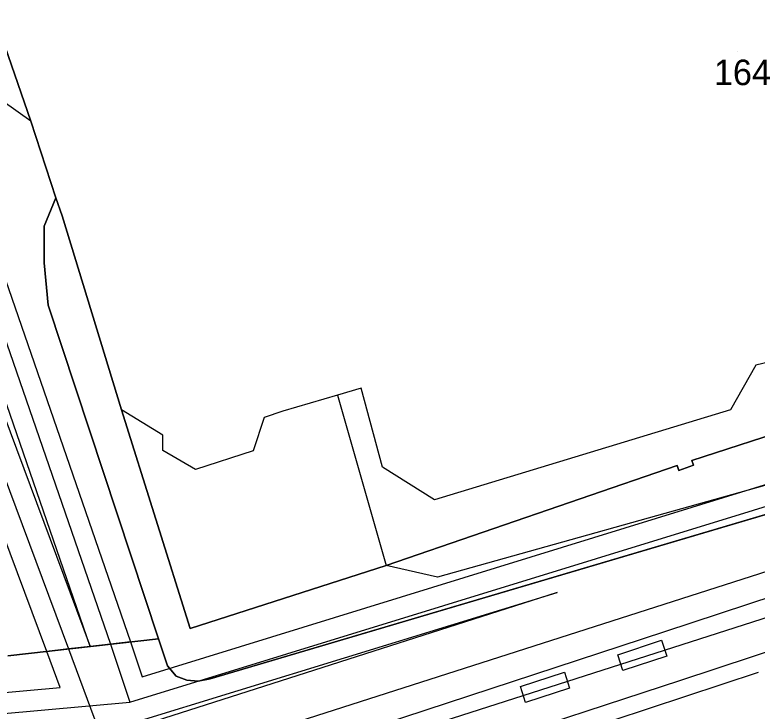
# Model space of a CAD drawing. Extents: x -263423 to -261326, y -1240067 to -1237864.
# Drawn here: x -262797.7 to -262739.6, y -1240006.6 to -1239952.1 of the extents above; entities that cross this region are included whole.
import ezdxf

# ---------------------------------------------------------------- set-up
doc = ezdxf.new("R2010")
doc.units = 0
for name, color, linetype in [('body_kn', 7, 'Continuous'), ('kladpar_druhypozemkov', 7, 'Continuous'), ('kladpar_hranice', 7, 'Continuous'), ('kladpar_parcelnecisla', 7, 'Continuous'), ('kladpar_plochy', 7, 'Continuous'), ('linie', 7, 'Continuous'), ('tarchy_linie', 7, 'Continuous'), ('zappar_hrandruhpozemk', 7, 'Continuous')]:
    doc.layers.add(name, color=color, linetype=linetype)

msp = doc.modelspace()

# ---------------------------------------------------------------- linework, layer by layer
at = {"layer": 'body_kn'}
for p, q in [((-262796.47, -1239960.39), (-262796.47, -1239960.39)), ((-262796.47, -1239960.39), (-262796.47, -1239960.39)), ((-262794.52, -1239966.39), (-262794.52, -1239966.39)), ((-262794.02, -1239967.79), (-262794.02, -1239967.79)), ((-262795.42, -1239968.62), (-262795.42, -1239968.62)), ((-262795.43, -1239971.48), (-262795.43, -1239971.48)), ((-262795.13, -1239974.8), (-262795.13, -1239974.8)), ((-262739.73, -1239979.5), (-262739.73, -1239979.5)), ((-262770.63, -1239981.28), (-262770.63, -1239981.28)), ((-262772.48, -1239981.84), (-262772.48, -1239981.84)), ((-262772.48, -1239981.84), (-262772.48, -1239981.84)), ((-262789.37, -1239982.98), (-262789.37, -1239982.98)), ((-262776.75, -1239983.1), (-262776.75, -1239983.1)), ((-262741.72, -1239982.99), (-262741.72, -1239982.99)), ((-262778.22, -1239983.6), (-262778.22, -1239983.6)), ((-262786.13, -1239984.97), (-262786.13, -1239984.97)), ((-262786.13, -1239986.18), (-262786.13, -1239986.18)), ((-262779.06, -1239986.21), (-262779.06, -1239986.21)), ((-262744.74, -1239986.95), (-262744.74, -1239986.95)), ((-262768.94, -1239987.47), (-262768.94, -1239987.47)), ((-262745.89, -1239987.36), (-262745.89, -1239987.36)), ((-262744.6, -1239987.32), (-262744.6, -1239987.32)), ((-262783.59, -1239987.66), (-262783.59, -1239987.66)), ((-262745.75, -1239987.74), (-262745.75, -1239987.74)), ((-262764.87, -1239990.03), (-262764.87, -1239990.03)), ((-262768.65, -1239995.18), (-262768.65, -1239995.18)), ((-262764.65, -1239996.09), (-262764.65, -1239996.09)), ((-262755.28, -1239997.28), (-262755.28, -1239997.28)), ((-262783.99, -1240000.1), (-262783.99, -1240000.1)), ((-262746.87, -1240000.38), (-262746.87, -1240000.38)), ((-262786.49, -1240000.91), (-262786.49, -1240000.91)), ((-262791.84, -1240001.51), (-262791.84, -1240001.51)), ((-262791.83, -1240001.51), (-262791.83, -1240001.51)), ((-262790.25, -1240001.33), (-262790.25, -1240001.33)), ((-262790.25, -1240001.33), (-262790.25, -1240001.33)), ((-262788.66, -1240001.16), (-262788.66, -1240001.16)), ((-262747.1, -1240001.01), (-262747.1, -1240001.01)), ((-262795.23, -1240001.9), (-262795.23, -1240001.9)), ((-262793.53, -1240001.71), (-262793.53, -1240001.71)), ((-262793.53, -1240001.71), (-262793.53, -1240001.71)), ((-262750.54, -1240002.17), (-262750.54, -1240002.17)), ((-262750.54, -1240002.17), (-262750.54, -1240002.17)), ((-262746.69, -1240002.27), (-262746.69, -1240002.27)), ((-262785.77, -1240003.02), (-262785.77, -1240003.02)), ((-262785.09, -1240003.83), (-262785.09, -1240003.83)), ((-262754.71, -1240003.54), (-262754.71, -1240003.54)), ((-262750.14, -1240003.4), (-262750.14, -1240003.4)), ((-262787.76, -1240003.9), (-262787.76, -1240003.9)), ((-262784.26, -1240004.15), (-262784.26, -1240004.15)), ((-262783.37, -1240004.22), (-262783.37, -1240004.22)), ((-262782.45, -1240004.05), (-262782.45, -1240004.05)), ((-262745.6, -1240004.16), (-262745.6, -1240004.16)), ((-262794.18, -1240004.72), (-262794.18, -1240004.72)), ((-262758.16, -1240004.66), (-262758.16, -1240004.66)), ((-262758.16, -1240004.66), (-262758.16, -1240004.66)), ((-262754.31, -1240004.79), (-262754.31, -1240004.79)), ((-262788.72, -1240005.88), (-262788.72, -1240005.88)), ((-262757.76, -1240005.89), (-262757.76, -1240005.89))]:
    msp.add_line(p, q, dxfattribs=at)
at = {"layer": 'kladpar_druhypozemkov'}
msp.add_line((-262741.16, -1239954.93), (-262741.16, -1239954.93), dxfattribs=at)
at = {"layer": 'kladpar_hranice'}
for points in [[(-262736.37, -1239984.23), (-262744.74, -1239986.95), (-262744.6, -1239987.32), (-262745.75, -1239987.74), (-262745.89, -1239987.36), (-262768.65, -1239995.18), (-262783.99, -1240000.1), (-262789.37, -1239982.98), (-262794.02, -1239967.79), (-262794.52, -1239966.39), (-262796.47, -1239960.39), (-262800.81, -1239947.88), (-262788.68, -1239943.79), (-262788.12, -1239945.39), (-262768.34, -1239938.84)], [(-262800.81, -1239947.88), (-262796.47, -1239960.39), (-262794.52, -1239966.39), (-262795.42, -1239968.62), (-262795.43, -1239971.48), (-262795.13, -1239974.8), (-262786.49, -1240000.91), (-262798.27, -1240002.24)], [(-262695.66, -1239978.38), (-262782.45, -1240004.05), (-262783.37, -1240004.22), (-262784.26, -1240004.15), (-262785.09, -1240003.83), (-262785.77, -1240003.02), (-262786.49, -1240000.91), (-262795.13, -1239974.8), (-262795.43, -1239971.48), (-262795.42, -1239968.62), (-262794.52, -1239966.39), (-262794.02, -1239967.79), (-262789.37, -1239982.98), (-262783.99, -1240000.1), (-262768.65, -1239995.18), (-262745.89, -1239987.36), (-262745.75, -1239987.74), (-262744.6, -1239987.32), (-262744.74, -1239986.95), (-262736.37, -1239984.23)], [(-262798.27, -1240002.24), (-262786.49, -1240000.91), (-262785.77, -1240003.02), (-262785.09, -1240003.83), (-262784.26, -1240004.15), (-262783.37, -1240004.22), (-262782.45, -1240004.05), (-262695.66, -1239978.38)]]:
    msp.add_lwpolyline(points, dxfattribs=at)
at = {"layer": 'kladpar_plochy'}
for p, q in [((-262782.45, -1240004.05), (-262695.66, -1239978.38)), ((-262798.27, -1240002.24), (-262786.49, -1240000.91)), ((-262786.49, -1240000.91), (-262785.77, -1240003.02)), ((-262785.77, -1240003.02), (-262785.09, -1240003.83)), ((-262785.09, -1240003.83), (-262784.26, -1240004.15)), ((-262784.26, -1240004.15), (-262783.37, -1240004.22)), ((-262783.37, -1240004.22), (-262782.45, -1240004.05))]:
    msp.add_line(p, q, dxfattribs=at)
for points in [[(-262736.37, -1239984.23), (-262744.74, -1239986.95), (-262744.6, -1239987.32), (-262745.75, -1239987.74), (-262745.89, -1239987.36), (-262768.65, -1239995.18), (-262783.99, -1240000.1), (-262789.37, -1239982.98), (-262794.02, -1239967.79), (-262794.52, -1239966.39), (-262796.47, -1239960.39), (-262800.81, -1239947.88), (-262788.68, -1239943.79), (-262788.12, -1239945.39), (-262768.34, -1239938.84), (-262766.68, -1239938.28), (-262762.53, -1239936.89), (-262755.96, -1239934.82), (-262746.14, -1239931.42), (-262737.08, -1239927.96)], [(-262800.81, -1239947.88), (-262796.47, -1239960.39), (-262794.52, -1239966.39), (-262795.42, -1239968.62), (-262795.43, -1239971.48), (-262795.13, -1239974.8), (-262786.49, -1240000.91), (-262798.27, -1240002.24)], [(-262695.66, -1239978.38), (-262782.45, -1240004.05), (-262783.37, -1240004.22), (-262784.26, -1240004.15), (-262785.09, -1240003.83), (-262785.77, -1240003.02), (-262786.49, -1240000.91), (-262795.13, -1239974.8), (-262795.43, -1239971.48), (-262795.42, -1239968.62), (-262794.52, -1239966.39), (-262794.02, -1239967.79), (-262789.37, -1239982.98), (-262783.99, -1240000.1), (-262768.65, -1239995.18), (-262745.89, -1239987.36), (-262745.75, -1239987.74), (-262744.6, -1239987.32), (-262744.74, -1239986.95), (-262736.37, -1239984.23)]]:
    msp.add_lwpolyline(points, dxfattribs=at)
at = {"layer": 'linie'}
msp.add_lwpolyline([(-263207.05, -1240000.27), (-262981.57, -1240028.93), (-262968.8, -1240030.48), (-262962.8, -1240031.08), (-262957.19, -1240031.52), (-262950.54, -1240031.84), (-262944.24, -1240031.95), (-262936.75, -1240031.81), (-262931.29, -1240031.53), (-262920.33, -1240030.62), (-262811.51, -1240020.59), (-262800.56, -1240019.48), (-262793.71, -1240018.53), (-262783.65, -1240016.71), (-262777.35, -1240015.29), (-262767.05, -1240012.5), (-262756.57, -1240009.16), (-262739.52, -1240003.54)], dxfattribs=at)
at = {"layer": 'tarchy_linie'}
for p, q in [((-262790.25, -1240001.33), (-262788.72, -1240005.88)), ((-262793.53, -1240001.71), (-262789.71, -1240011.94))]:
    msp.add_line(p, q, dxfattribs=at)
for points in [[(-263160.09, -1239836.48), (-263079.66, -1239831), (-263034.18, -1239828.14), (-262994.26, -1239824.61), (-262953.61, -1239821.71), (-262913.21, -1239820.51), (-262879.9, -1239828.52), (-262850.43, -1239835.43), (-262836.91, -1239877.63), (-262823.42, -1239920.25), (-262815.45, -1239942.96), (-262802.79, -1239976.9), (-262793.53, -1240001.71)], [(-262845.43, -1239830.34), (-262814.9, -1239918.94), (-262809.55, -1239945.43), (-262790.25, -1240001.33)], [(-262709.98, -1239889.68), (-262759.08, -1239904.49), (-262813.11, -1239920.03), (-262808.03, -1239945.12), (-262788.66, -1240001.16), (-262790.25, -1240001.33), (-262791.83, -1240001.51), (-262810.61, -1239947.07), (-262812.11, -1239947.21), (-262801.24, -1239976.32), (-262791.84, -1240001.51), (-262793.53, -1240001.71), (-262795.23, -1240001.9), (-262804.34, -1239977.48), (-262815.51, -1239947.51), (-262899.82, -1239955.11), (-262894.05, -1240011.11), (-262894.24, -1240011.13), (-262895.59, -1240011.25), (-262897.12, -1240011.39), (-262902.88, -1239955.4), (-263031.17, -1239967.61)], [(-262799.72, -1240005.22), (-262794.18, -1240004.72), (-262795.23, -1240001.9), (-262793.53, -1240001.71), (-262790.25, -1240001.33), (-262788.66, -1240001.16), (-262787.76, -1240003.9), (-262679.24, -1239970.42)], [(-263147.28, -1239996.85), (-263030.94, -1240011.19), (-262952.34, -1240022.76), (-262895.18, -1240015.48), (-262788.72, -1240005.88), (-262678.82, -1239972.02)], [(-263294.33, -1239987.55), (-263230.04, -1239998.95), (-263150.79, -1240013.01), (-263089.3, -1240012.13), (-263026.76, -1240020.2), (-262979.54, -1240026.3), (-262896.92, -1240020.74), (-262789.71, -1240011.94), (-262677.55, -1239975.98)], [(-262672.97, -1239978.12), (-262789.03, -1240015.36), (-262896.7, -1240024.18), (-262950.5, -1240027.8), (-262948.94, -1240055.42), (-262945.36, -1240056.03), (-262890.34, -1240052.15), (-262834.9, -1240047.57), (-262778.77, -1240043.22), (-262727.63, -1240040.12)], [(-262789.35, -1240008.2), (-262789.57, -1240007.62), (-262788.57, -1240007.52), (-262755.28, -1239997.28), (-262789.35, -1240008.2)]]:
    msp.add_lwpolyline(points, dxfattribs=at)
at = {"layer": 'zappar_hrandruhpozemk'}
for p, q in [((-262688.1, -1239980.94), (-262746.87, -1240000.38)), ((-262772.48, -1239981.84), (-262768.65, -1239995.18)), ((-262741.72, -1239982.99), (-262764.87, -1239990.03)), ((-262779.06, -1239986.21), (-262783.59, -1239987.66)), ((-262750.14, -1240003.4), (-262750.54, -1240002.17)), ((-262746.69, -1240002.27), (-262750.14, -1240003.4)), ((-262757.76, -1240005.89), (-262758.16, -1240004.66)), ((-262754.31, -1240004.79), (-262757.76, -1240005.89))]:
    msp.add_line(p, q, dxfattribs=at)
for points in [[(-262796.47, -1239960.39), (-262799.83, -1239958.02), (-262801.41, -1239955.08)], [(-262694.57, -1239965.93), (-262696.17, -1239968.21), (-262724.87, -1239977.01), (-262724.63, -1239978.48), (-262728.45, -1239979.48), (-262732.01, -1239977.17), (-262737.88, -1239979.06), (-262739.73, -1239979.5), (-262741.72, -1239982.99)], [(-262764.87, -1239990.03), (-262768.94, -1239987.47), (-262770.63, -1239981.28), (-262772.48, -1239981.84), (-262776.75, -1239983.1), (-262778.22, -1239983.6), (-262779.06, -1239986.21)], [(-262783.59, -1239987.66), (-262786.13, -1239986.18), (-262786.13, -1239984.97), (-262789.37, -1239982.98)], [(-262736.37, -1239984.23), (-262738.37, -1239988.74), (-262764.65, -1239996.09), (-262768.65, -1239995.18)], [(-262745.6, -1240004.16), (-262709.11, -1239992.09), (-262693.93, -1239986.91)], [(-262746.87, -1240000.38), (-262772.39, -1240008.74), (-262772.93, -1240009.1), (-262773.23, -1240009.67), (-262773.08, -1240010.29), (-262772.55, -1240010.65), (-262768.97, -1240011.65), (-262761.86, -1240009.47), (-262745.6, -1240004.16)], [(-262750.54, -1240002.17), (-262747.1, -1240001.01), (-262746.69, -1240002.27)], [(-262758.16, -1240004.66), (-262754.71, -1240003.54), (-262754.31, -1240004.79)]]:
    msp.add_lwpolyline(points, dxfattribs=at)

# ---------------------------------------------------------------- texts
at = {"layer": 'kladpar_parcelnecisla'}
msp.add_text('164', height=2, dxfattribs=at).set_placement((-262743.01, -1239957.57))

doc.saveas('drawing.dxf')
